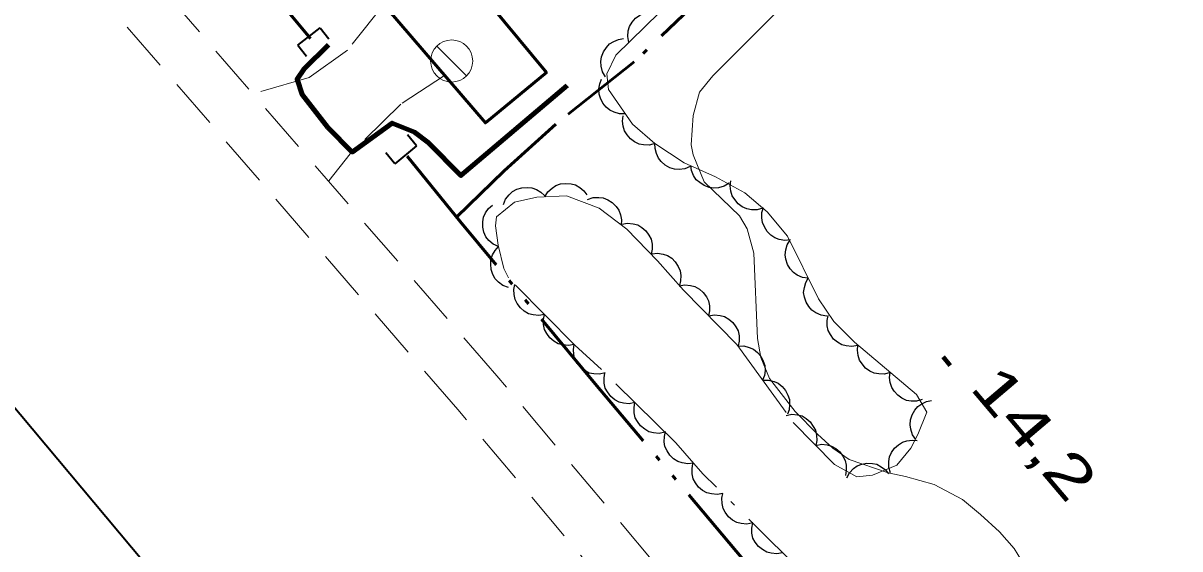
# Model space of a CAD drawing. Extents: x 386081 to 389416, y 5130568 to 5134082.
# Drawn here: x 387284.3 to 387366.7, y 5131577.9 to 5131615.4 of the extents above; entities that cross this region are included whole.
import ezdxf

# ---------------------------------------------------------------- set-up
doc = ezdxf.new("R2010")
doc.units = 0
doc.header["$LTSCALE"] = 1.2
for name, pattern in [('DASH_DOUBLE_DOT', [9.2, 5, -1.2, 0.3, -1.2, 0.3, -1.2]), ('DOT_DASHED', [7.7, 5, -1.2, 0.3, -1.2]), ('LONG_DASHED', [7.5, 6, -1.5]), ('MEDIUM_DASHED', [4.5, 3, -1.5])]:
    doc.linetypes.add(name, pattern=pattern)
for name, color, linetype, lineweight in [('19', 7, 'Continuous', 13), ('2', 7, 'Continuous', 13), ('21', 7, 'LONG_DASHED', 35), ('26', 7, 'Continuous', 35), ('3', 7, 'Continuous', 140), ('36', 7, 'Continuous', 13), ('37', 7, 'Continuous', 13), ('4', 7, 'DASH_DOUBLE_DOT', 53), ('44', 7, 'Continuous', 25), ('60', 7, 'Continuous', 13)]:
    doc.layers.add(name, color=color, linetype=linetype, lineweight=lineweight)

msp = doc.modelspace()

# ---------------------------------------------------------------- linework, layer by layer
at = {"layer": '19', "linetype": 'MEDIUM_DASHED'}
for points in [[(387419.86, 5131465.28), (387409.58, 5131478.42), (387399.42, 5131492.13), (387388.58, 5131505.48), (387376.85, 5131519.68), (387361.58, 5131537.87), (387345.95, 5131556.26), (387332.63, 5131572.94), (387318.03, 5131590.26), (387289.95, 5131622.73), (387261.57, 5131657.26), (387248.72, 5131674.16), (387240.67, 5131682.87), (387222.15, 5131704.5), (387205.21, 5131724.76), (387189.03, 5131743.54), (387174.47, 5131761.16), (387162.09, 5131776.3), (387138.31, 5131804.98), (387124.85, 5131821.09), (387103.52, 5131847.43)], [(387416.99, 5131462.99), (387406.66, 5131476.2), (387396.52, 5131489.88), (387385.74, 5131503.15), (387374.03, 5131517.33), (387358.78, 5131535.5), (387343.12, 5131553.93), (387329.79, 5131570.61), (387315.24, 5131587.88), (387287.15, 5131620.36), (387258.69, 5131654.98), (387245.8, 5131671.94), (387237.91, 5131680.41), (387219.33, 5131702.11), (387202.39, 5131722.37), (387186.21, 5131741.16), (387171.61, 5131758.8), (387159.24, 5131773.95), (387122, 5131818.75), (387100.71, 5131845.03)], [(387309.97, 5131616.71), (387307.39, 5131613.46), (387304.67, 5131611.52), (387300.68, 5131610.37)], [(387314.3, 5131611.66), (387311.19, 5131609.61), (387307.59, 5131606.09), (387306.06, 5131604.15)]]:
    msp.add_lwpolyline(points, dxfattribs=at)
at = {"layer": '2', "linetype": 'LONG_DASHED'}
msp.add_lwpolyline([(387355.66, 5131576.68), (387354.87, 5131577.98), (387353.83, 5131579.15), (387352.48, 5131580.4), (387351.19, 5131581.46), (387349.17, 5131582.52), (387347.14, 5131583.1), (387345.9, 5131583.36), (387343.13, 5131584.31), (387341.97, 5131585.13), (387340.87, 5131586.12), (387339.27, 5131587.74), (387337.44, 5131590.09), (387336.83, 5131591.57), (387336.6, 5131592.93), (387336.33, 5131599.01), (387335.85, 5131600.73), (387335.3, 5131601.66), (387332.79, 5131604.08), (387332, 5131606), (387331.88, 5131606.73), (387332.02, 5131608.82), (387332.46, 5131610.47), (387333.4, 5131611.63), (387338.55, 5131616.79)], dxfattribs=at)
at = {"layer": '21', "linetype": 'Continuous', "lineweight": 53}
msp.add_lwpolyline([(387123.41, 5131841.68), (387169.11, 5131785.59), (387185.2, 5131766.08), (387202, 5131746.18), (387220.3, 5131723.8), (387235.44, 5131705.92), (387268.14, 5131666.61), (387305.79, 5131621.59), (387317.21, 5131608.28), (387321.56, 5131611.87), (387294.9, 5131644.01), (387283.94, 5131657.05), (387273.33, 5131670.01), (387260.65, 5131685.15), (387250.39, 5131696.7), (387237.96, 5131712), (387205.24, 5131751.69), (387185.58, 5131775.05), (387164.72, 5131800.51), (387132.8, 5131839.87)], dxfattribs=at)
at = {"layer": '26'}
for p, q in [((387303.86, 5131613.82), (387305.45, 5131615.06)), ((387305.45, 5131615.06), (387306.06, 5131614.27)), ((387303.86, 5131613.82), (387304.47, 5131613.03)), ((387312.31, 5131606.66), (387311.67, 5131607.43)), ((387310.75, 5131605.38), (387310.11, 5131606.15)), ((387312.31, 5131606.66), (387310.75, 5131605.38))]:
    msp.add_line(p, q, dxfattribs=at)
at = {"layer": '3'}
msp.add_line((387349.81, 5131591.62), (387350.32, 5131591.01), dxfattribs=at)
at = {"layer": '36'}
msp.add_line((387315.88, 5131611.62), (387313.76, 5131613.76), dxfattribs=at)
msp.add_circle((387314.81, 5131612.691), 1.5, dxfattribs=at)
at = {"layer": '37', "lineweight": 90}
msp.add_lwpolyline([(387306.04, 5131613.84), (387304.3, 5131612.14), (387303.8, 5131611.41), (387304.17, 5131610.3), (387306, 5131607.95), (387307.71, 5131606.21), (387310.56, 5131608.27), (387312.16, 5131607.63), (387313.14, 5131606.89), (387315.47, 5131604.53), (387323.03, 5131610.95)], dxfattribs=at)
at = {"layer": '4'}
for points in [[(387304.76, 5131614.3), (387278.42, 5131645.75), (387270.57, 5131654.84), (387266.41, 5131660.54), (387258.8, 5131670.18), (387248.97, 5131682.42), (387224.84, 5131711.15), (387216.87, 5131720.9), (387212.08, 5131726.4), (387205.97, 5131733.87), (387192.27, 5131749.66), (387180.72, 5131763.88), (387175.71, 5131769.92), (387162.49, 5131785.4), (387156.57, 5131792.8), (387150.69, 5131799.76), (387145.82, 5131805.76), (387134.13, 5131819.42), (387125.18, 5131830.3)], [(387378.9, 5131661.63), (387373.2, 5131655.88), (387365.9, 5131649.55), (387358.71, 5131642.65), (387354.08, 5131637.66), (387345.24, 5131629.65), (387334.08, 5131618.63), (387327.82, 5131612.63), (387322.22, 5131608.19), (387318.55, 5131604.86), (387315.16, 5131601.57)], [(387468.34, 5131368.13), (387472.99, 5131375.91), (387480.28, 5131387.7), (387485.39, 5131395.34), (387483.54, 5131396.43), (387481.05, 5131404.41), (387476.1, 5131412.34), (387467.71, 5131421.42), (387457.58, 5131432.71), (387447.33, 5131445.63), (387439.69, 5131455.46), (387428.91, 5131468.26), (387418.58, 5131480.12), (387410.21, 5131490.67), (387403.7, 5131499.66), (387399.9, 5131503.65), (387392.58, 5131510.4), (387382.26, 5131522.09), (387353.39, 5131556.26), (387344.01, 5131567.69), (387335.57, 5131577.2), (387325.04, 5131589.69), (387315.41, 5131601.26), (387311.54, 5131606.03)]]:
    msp.add_lwpolyline(points, dxfattribs=at)
at = {"layer": '44', "linetype": 'DOT_DASHED', "lineweight": 13}
msp.add_lwpolyline([(387340.24, 5131575.83), (387332.71, 5131583.3), (387330.77, 5131585.49), (387325.47, 5131590.73), (387323.58, 5131592.46), (387318.85, 5131597.25), (387318.52, 5131597.92), (387318.12, 5131599.58), (387317.92, 5131600.96), (387318, 5131601.59), (387319.28, 5131602.64), (387320.88, 5131602.99), (387322.98, 5131603.09), (387325.31, 5131602.2), (387327.28, 5131600.71), (387329.48, 5131598.47), (387331.32, 5131596.36), (387335.11, 5131592.51), (387339.14, 5131586.94), (387342.08, 5131583.96), (387343.68, 5131583.08), (387344.79, 5131583.19), (387346.52, 5131583.91), (387347.52, 5131585.12), (387348.02, 5131586.1), (387348.65, 5131587.69), (387347.92, 5131588.93), (387343.5, 5131592.66), (387342.03, 5131594.15), (387340.93, 5131595.76), (387338.74, 5131600.21), (387337.27, 5131601.94), (387335.68, 5131603.31), (387333.59, 5131604.44), (387331.38, 5131605.45), (387329.29, 5131606.82), (387327.7, 5131608.19), (387325.99, 5131610.67), (387325.87, 5131611.78), (387326.5, 5131613.12), (387340.56, 5131626.85)], dxfattribs=at)
at = {"layer": '44'}
for points in [[(387327.42, 5131614.02), (387327.35, 5131614.43), (387327.39, 5131614.84), (387327.48, 5131615.16), (387327.66, 5131615.46), (387327.9, 5131615.74), (387328.21, 5131615.96), (387328.5, 5131616.11), (387328.84, 5131616.18), (387329.22, 5131616.19), (387329.57, 5131616.12)], [(387325.77, 5131611.57), (387325.56, 5131611.93), (387325.46, 5131612.33), (387325.43, 5131612.65), (387325.49, 5131613), (387325.62, 5131613.35), (387325.84, 5131613.66), (387326.05, 5131613.91), (387326.35, 5131614.09), (387326.69, 5131614.23), (387327.05, 5131614.29)], [(387327.19, 5131608.93), (387326.77, 5131608.93), (387326.38, 5131609.04), (387326.08, 5131609.18), (387325.81, 5131609.4), (387325.58, 5131609.69), (387325.42, 5131610.04), (387325.31, 5131610.34), (387325.3, 5131610.7), (387325.36, 5131611.06), (387325.49, 5131611.4)], [(387329.29, 5131606.82), (387328.89, 5131606.71), (387328.48, 5131606.72), (387328.16, 5131606.77), (387327.84, 5131606.93), (387327.54, 5131607.14), (387327.3, 5131607.44), (387327.12, 5131607.71), (387327.02, 5131608.05), (387326.98, 5131608.42), (387327.02, 5131608.78)], [(387331.8, 5131605.17), (387331.42, 5131605.01), (387331.01, 5131604.97), (387330.68, 5131604.98), (387330.35, 5131605.09), (387330.02, 5131605.27), (387329.74, 5131605.53), (387329.53, 5131605.78), (387329.39, 5131606.1), (387329.3, 5131606.46), (387329.29, 5131606.82)], [(387334.57, 5131603.99), (387334.21, 5131603.78), (387333.82, 5131603.67), (387333.49, 5131603.64), (387333.14, 5131603.69), (387332.79, 5131603.82), (387332.48, 5131604.03), (387332.23, 5131604.24), (387332.04, 5131604.54), (387331.9, 5131604.89), (387331.84, 5131605.24)], [(387318.5, 5131602.47), (387318.65, 5131602.86), (387318.91, 5131603.17), (387319.14, 5131603.4), (387319.46, 5131603.56), (387319.81, 5131603.67), (387320.19, 5131603.69), (387320.52, 5131603.67), (387320.85, 5131603.55), (387321.17, 5131603.36), (387321.43, 5131603.11)], [(387321.44, 5131603.02), (387321.66, 5131603.37), (387321.96, 5131603.64), (387322.23, 5131603.83), (387322.57, 5131603.94), (387322.94, 5131603.98), (387323.32, 5131603.94), (387323.63, 5131603.87), (387323.94, 5131603.69), (387324.22, 5131603.45), (387324.44, 5131603.16)], [(387336.97, 5131602.2), (387336.56, 5131602.09), (387336.16, 5131602.1), (387335.83, 5131602.16), (387335.51, 5131602.31), (387335.21, 5131602.53), (387334.97, 5131602.82), (387334.79, 5131603.09), (387334.69, 5131603.43), (387334.65, 5131603.8), (387334.69, 5131604.16)], [(387324.48, 5131602.82), (387324.88, 5131602.96), (387325.29, 5131602.97), (387325.61, 5131602.94), (387325.94, 5131602.81), (387326.25, 5131602.61), (387326.52, 5131602.33), (387326.71, 5131602.07), (387326.83, 5131601.74), (387326.9, 5131601.37), (387326.88, 5131601.01)], [(387318.14, 5131599.47), (387317.76, 5131599.65), (387317.46, 5131599.92), (387317.25, 5131600.18), (387317.11, 5131600.5), (387317.03, 5131600.86), (387317.04, 5131601.24), (387317.08, 5131601.57), (387317.23, 5131601.89), (387317.44, 5131602.19), (387317.71, 5131602.43)], [(387338.95, 5131599.96), (387338.54, 5131599.91), (387338.14, 5131599.99), (387337.82, 5131600.09), (387337.54, 5131600.29), (387337.27, 5131600.55), (387337.08, 5131600.88), (387336.94, 5131601.18), (387336.9, 5131601.53), (387336.91, 5131601.9), (387337.01, 5131602.25)], [(387326.93, 5131601.07), (387327.34, 5131601.15), (387327.74, 5131601.1), (387328.06, 5131601.02), (387328.36, 5131600.84), (387328.64, 5131600.6), (387328.86, 5131600.29), (387329.02, 5131600), (387329.09, 5131599.65), (387329.1, 5131599.28), (387329.03, 5131598.93)], [(387318.85, 5131596.55), (387318.46, 5131596.7), (387318.14, 5131596.94), (387317.9, 5131597.18), (387317.74, 5131597.49), (387317.62, 5131597.84), (387317.59, 5131598.22), (387317.6, 5131598.55), (387317.72, 5131598.88), (387317.9, 5131599.2), (387318.15, 5131599.47)], [(387340.21, 5131597.22), (387339.8, 5131597.28), (387339.43, 5131597.45), (387339.15, 5131597.63), (387338.92, 5131597.89), (387338.73, 5131598.21), (387338.62, 5131598.58), (387338.56, 5131598.9), (387338.6, 5131599.25), (387338.71, 5131599.6), (387338.89, 5131599.91)], [(387329.06, 5131598.96), (387329.47, 5131599.01), (387329.87, 5131598.94), (387330.19, 5131598.84), (387330.48, 5131598.64), (387330.74, 5131598.38), (387330.94, 5131598.06), (387331.08, 5131597.76), (387331.13, 5131597.41), (387331.12, 5131597.04), (387331.03, 5131596.7)], [(387341.53, 5131594.53), (387341.12, 5131594.59), (387340.75, 5131594.76), (387340.47, 5131594.94), (387340.24, 5131595.2), (387340.05, 5131595.52), (387339.94, 5131595.88), (387339.88, 5131596.21), (387339.93, 5131596.55), (387340.03, 5131596.91), (387340.21, 5131597.22)], [(387321.42, 5131594.64), (387321.01, 5131594.57), (387320.61, 5131594.61), (387320.29, 5131594.69), (387319.98, 5131594.87), (387319.7, 5131595.11), (387319.48, 5131595.42), (387319.33, 5131595.71), (387319.26, 5131596.06), (387319.24, 5131596.43), (387319.31, 5131596.78)], [(387331.01, 5131596.68), (387331.42, 5131596.75), (387331.82, 5131596.71), (387332.14, 5131596.63), (387332.45, 5131596.45), (387332.73, 5131596.21), (387332.95, 5131595.89), (387333.1, 5131595.61), (387333.17, 5131595.26), (387333.18, 5131594.89), (387333.11, 5131594.54)], [(387323.53, 5131592.51), (387323.12, 5131592.43), (387322.72, 5131592.48), (387322.4, 5131592.56), (387322.09, 5131592.74), (387321.81, 5131592.98), (387321.59, 5131593.29), (387321.43, 5131593.58), (387321.36, 5131593.92), (387321.35, 5131594.29), (387321.42, 5131594.64)], [(387333.11, 5131594.54), (387333.52, 5131594.62), (387333.93, 5131594.57), (387334.25, 5131594.49), (387334.55, 5131594.31), (387334.83, 5131594.07), (387335.05, 5131593.76), (387335.21, 5131593.47), (387335.28, 5131593.12), (387335.29, 5131592.75), (387335.22, 5131592.4)], [(387343.73, 5131592.43), (387343.32, 5131592.35), (387342.91, 5131592.4), (387342.59, 5131592.48), (387342.29, 5131592.66), (387342.01, 5131592.89), (387341.79, 5131593.21), (387341.63, 5131593.49), (387341.56, 5131593.84), (387341.55, 5131594.21), (387341.62, 5131594.56)], [(387325.74, 5131590.48), (387325.34, 5131590.38), (387324.93, 5131590.41), (387324.6, 5131590.47), (387324.29, 5131590.64), (387324, 5131590.86), (387323.76, 5131591.16), (387323.59, 5131591.44), (387323.51, 5131591.78), (387323.48, 5131592.15), (387323.53, 5131592.51)], [(387335.2, 5131592.39), (387335.62, 5131592.4), (387336.01, 5131592.29), (387336.31, 5131592.17), (387336.59, 5131591.94), (387336.83, 5131591.66), (387337, 5131591.32), (387337.11, 5131591.01), (387337.13, 5131590.66), (387337.08, 5131590.29), (387336.96, 5131589.96)], [(387346.04, 5131590.51), (387345.64, 5131590.4), (387345.23, 5131590.41), (387344.91, 5131590.46), (387344.59, 5131590.61), (387344.29, 5131590.82), (387344.04, 5131591.12), (387343.86, 5131591.39), (387343.76, 5131591.72), (387343.71, 5131592.09), (387343.75, 5131592.45)], [(387327.86, 5131588.36), (387327.46, 5131588.28), (387327.05, 5131588.32), (387326.73, 5131588.4), (387326.42, 5131588.57), (387326.14, 5131588.81), (387325.92, 5131589.12), (387325.75, 5131589.4), (387325.68, 5131589.75), (387325.67, 5131590.12), (387325.73, 5131590.47)], [(387348.33, 5131588.58), (387347.93, 5131588.47), (387347.53, 5131588.47), (387347.2, 5131588.52), (387346.88, 5131588.68), (387346.58, 5131588.89), (387346.33, 5131589.18), (387346.15, 5131589.45), (387346.05, 5131589.79), (387346, 5131590.16), (387346.04, 5131590.51)], [(387336.96, 5131589.96), (387337.38, 5131589.97), (387337.77, 5131589.86), (387338.07, 5131589.74), (387338.35, 5131589.51), (387338.59, 5131589.23), (387338.76, 5131588.89), (387338.87, 5131588.58), (387338.88, 5131588.23), (387338.84, 5131587.86), (387338.72, 5131587.53)], [(387330, 5131586.25), (387329.59, 5131586.17), (387329.18, 5131586.21), (387328.86, 5131586.29), (387328.56, 5131586.46), (387328.27, 5131586.7), (387328.05, 5131587.01), (387327.89, 5131587.29), (387327.82, 5131587.64), (387327.8, 5131588.01), (387327.86, 5131588.36)], [(387347.87, 5131585.73), (387347.64, 5131586.08), (387347.52, 5131586.47), (387347.46, 5131586.79), (387347.5, 5131587.14), (387347.61, 5131587.5), (387347.81, 5131587.82), (387348.01, 5131588.08), (387348.29, 5131588.28), (387348.63, 5131588.44), (387348.98, 5131588.52)], [(387338.63, 5131587.45), (387339.04, 5131587.53), (387339.45, 5131587.49), (387339.77, 5131587.41), (387340.07, 5131587.23), (387340.35, 5131586.99), (387340.57, 5131586.67), (387340.73, 5131586.39), (387340.8, 5131586.04), (387340.81, 5131585.67), (387340.74, 5131585.32)], [(387332.04, 5131584.06), (387331.63, 5131584), (387331.22, 5131584.07), (387330.91, 5131584.17), (387330.62, 5131584.36), (387330.35, 5131584.62), (387330.15, 5131584.94), (387330, 5131585.23), (387329.95, 5131585.58), (387329.96, 5131585.95), (387330.05, 5131586.3)], [(387340.74, 5131585.32), (387341.15, 5131585.4), (387341.55, 5131585.35), (387341.87, 5131585.27), (387342.18, 5131585.09), (387342.46, 5131584.85), (387342.68, 5131584.54), (387342.84, 5131584.25), (387342.91, 5131583.91), (387342.92, 5131583.54), (387342.85, 5131583.18)], [(387346.06, 5131583.35), (387345.94, 5131583.75), (387345.95, 5131584.16), (387345.99, 5131584.49), (387346.14, 5131584.81), (387346.35, 5131585.11), (387346.64, 5131585.36), (387346.91, 5131585.55), (387347.24, 5131585.65), (387347.61, 5131585.7), (387347.97, 5131585.66)], [(387334.12, 5131581.9), (387333.71, 5131581.82), (387333.31, 5131581.86), (387332.99, 5131581.94), (387332.68, 5131582.11), (387332.4, 5131582.35), (387332.17, 5131582.66), (387332.01, 5131582.94), (387331.94, 5131583.29), (387331.93, 5131583.66), (387331.99, 5131584.01)], [(387342.95, 5131583.01), (387343.15, 5131583.37), (387343.44, 5131583.66), (387343.7, 5131583.86), (387344.03, 5131583.98), (387344.39, 5131584.05), (387344.78, 5131584.02), (387345.1, 5131583.97), (387345.41, 5131583.8), (387345.7, 5131583.58), (387345.93, 5131583.3)], [(387336.25, 5131579.79), (387335.84, 5131579.71), (387335.44, 5131579.75), (387335.12, 5131579.82), (387334.81, 5131580), (387334.53, 5131580.23), (387334.3, 5131580.55), (387334.14, 5131580.83), (387334.07, 5131581.17), (387334.06, 5131581.55), (387334.12, 5131581.9)], [(387338.38, 5131577.67), (387337.97, 5131577.59), (387337.57, 5131577.63), (387337.25, 5131577.71), (387336.94, 5131577.89), (387336.66, 5131578.12), (387336.43, 5131578.43), (387336.27, 5131578.72), (387336.2, 5131579.06), (387336.19, 5131579.43), (387336.25, 5131579.79)]]:
    msp.add_lwpolyline(points, dxfattribs=at)
at = {"layer": '60', "lineweight": 35}
msp.add_lwpolyline([(386109.63, 5132985.69), (387380.72, 5134053.36), (389052.99, 5132062.51), (387781.9, 5130994.83)], close=True, dxfattribs=at)

# ---------------------------------------------------------------- texts
at = {"layer": '3', "width": 1.4}
msp.add_text('14,2   ', height=3, rotation=310.294, dxfattribs=at).set_placement((387351.64, 5131589.4))

doc.saveas('drawing.dxf')
